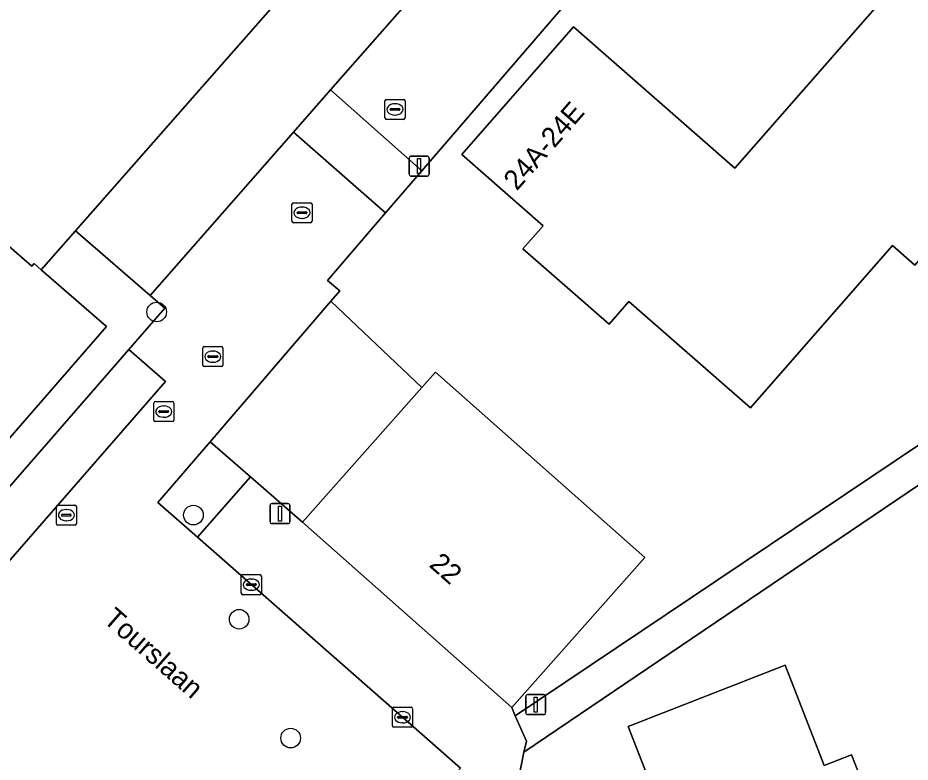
# Model space of a CAD drawing. Extents: x 158472 to 159562, y 388525 to 389606.
# Drawn here: x 158979.87 to 159024.34, y 388708.83 to 388745.92 of the extents above; entities that cross this region are included whole.
import ezdxf

# ---------------------------------------------------------------- set-up
doc = ezdxf.new("R2010")
doc.units = 0
for name, color, linetype in [('IMGEO_Boom', 7, 'Continuous'), ('IMGEO_Erf', 7, 'Continuous'), ('IMGEO_Groenvoorziening', 7, 'Continuous'), ('IMGEO_Kolk', 7, 'Continuous'), ('IMGEO_Lichtmast', 7, 'Continuous'), ('IMGEO_Openbare_ruimte_label', 7, 'Continuous'), ('IMGEO_Pand', 7, 'Continuous'), ('IMGEO_Pand_nummerreeks', 7, 'Continuous'), ('IMGEO_Parkeervlak_open', 7, 'Continuous'), ('IMGEO_Rijbaan_lokaal_open', 7, 'Continuous'), ('IMGEO_Rioolput', 7, 'Continuous'), ('IMGEO_Voetpad_onverhard', 7, 'Continuous'), ('IMGEO_Voetpad_open', 7, 'Continuous')]:
    doc.layers.add(name, color=color, linetype=linetype)

msp = doc.modelspace()

# ---------------------------------------------------------------- linework, layer by layer
at = {"layer": 'IMGEO_Boom'}
for centre in [(158986.791, 388731.266), (158988.624, 388721.144), (158990.902, 388715.951), (158993.468, 388710.028)]:
    msp.add_circle(centre, 0.489, dxfattribs=at)
at = {"layer": 'IMGEO_Erf'}
for points in [[(159037.306, 388746.524), (159033.754, 388750), (159022.695, 388760.564), (159020.525, 388760.662), (159011.339, 388750), (159010.514, 388749.043), (159009.78, 388749.669), (159008.795, 388748.524), (159000, 388738.293), (158998.201, 388736.2), (158995.302, 388732.827), (158995.915, 388732.321), (158995.466, 388731.797), (159000, 388727.495), (159000.69, 388728.273), (159011.112, 388719.033), (159004.481, 388711.554), (159004.663, 388711.139), (159028.696, 388727.272), (159033.871, 388730.833), (159043.209, 388738.936), (159041.709, 388741.062), (159041.036, 388742.015), (159038.809, 388745.171)], [(159024.448, 388748.546), (159027.089, 388746.235), (159030.384, 388750), (159031.558, 388751.342), (159033.092, 388750), (159034.32, 388748.925), (159034.425, 388749.045), (159037.306, 388746.524), (159032.658, 388741.213), (159030.744, 388742.887), (159027.25, 388738.894), (159028.355, 388737.927), (159024.568, 388733.599), (159023.453, 388734.575), (159016.379, 388726.491), (159010.325, 388731.789), (159009.336, 388730.659), (159005.044, 388734.415), (159006.048, 388735.562), (159001.992, 388739.111), (159007.562, 388745.475), (159015.603, 388738.438)], [(159018.486, 388688.756), (159013.828, 388686.936), (159013.29, 388688.314), (159008.268, 388686.351), (159005.198, 388694.206), (159015.17, 388698.104), (159010.285, 388710.604), (159018.101, 388713.659), (159020.053, 388708.665), (159021.417, 388709.199), (159023.237, 388704.542), (159023.505, 388703.856), (159022.209, 388703.349), (159026.12, 388693.342), (159018.588, 388690.398), (159019.131, 388689.008)]]:
    msp.add_lwpolyline(points, close=True, dxfattribs=at)
msp.add_lwpolyline([(159033.169, 388728.335), (159005.095, 388709.33), (159004.947, 388708.646), (159004.483, 388706.499), (159003.98, 388700.44), (159005.115, 388699.486), (159007.508, 388700.389), (159008.036, 388698.963), (159002.846, 388696.944), (159007.172, 388685.823), (159008.298, 388686.264), (159008.64, 388685.291), (159010.016, 388681.846), (159010.149, 388681.899), (159014.193, 388671.501), (159014.573, 388670.573), (159019.515, 388672.528), (159018.974, 388673.896), (159023.624, 388675.735), (159024.255, 388675.985), (159024.834, 388674.52)], dxfattribs=at)
at = {"layer": 'IMGEO_Groenvoorziening'}
msp.add_lwpolyline([(158968.87, 388746.32), (158972.649, 388743.046), (158971.686, 388741.934), (158975.792, 388738.376), (158975.449, 388737.98), (158980.568, 388733.544), (158980.687, 388733.681), (158981.042, 388733.373), (158982.74, 388735.307), (158993.793, 388747.893)], dxfattribs=at)
msp.add_lwpolyline([(158991.465, 388723.054), (158989.461, 388724.799), (158986.849, 388721.765), (158988.819, 388720.037)], close=True, dxfattribs=at)
at = {"layer": 'IMGEO_Kolk'}
for p, q in [((158998.242, 388741.862), (158999.094, 388741.862)), ((158998.167, 388740.936), (158998.167, 388741.788)), ((158998.655, 388741.642), (158998.68, 388741.642)), ((158999.168, 388741.788), (158999.168, 388740.936)), ((158998.426, 388741.356), (158998.426, 388741.368)), ((158998.864, 388741.319), (158998.466, 388741.319)), ((158998.469, 388741.405), (158998.867, 388741.405)), ((158998.678, 388741.082), (158998.653, 388741.082)), ((158998.91, 388741.368), (158998.91, 388741.356)), ((158999.094, 388740.862), (158998.242, 388740.862)), ((158993.533, 388735.786), (158993.533, 388736.638)), ((158993.608, 388736.712), (158994.46, 388736.712)), ((158994.534, 388736.638), (158994.534, 388735.786)), ((158993.792, 388736.206), (158993.792, 388736.218)), ((158994.23, 388736.169), (158993.832, 388736.169)), ((158993.835, 388736.255), (158994.233, 388736.255)), ((158994.021, 388736.492), (158994.046, 388736.492)), ((158994.276, 388736.218), (158994.276, 388736.206)), ((158994.46, 388735.712), (158993.608, 388735.712)), ((158994.044, 388735.932), (158994.019, 388735.932)), ((158989.089, 388728.615), (158989.089, 388729.467)), ((158989.164, 388729.541), (158990.016, 388729.541)), ((158990.09, 388729.467), (158990.09, 388728.615)), ((158989.348, 388729.035), (158989.348, 388729.047)), ((158989.786, 388728.998), (158989.388, 388728.998)), ((158989.391, 388729.084), (158989.789, 388729.084)), ((158989.577, 388729.321), (158989.602, 388729.321)), ((158989.832, 388729.047), (158989.832, 388729.035)), ((158990.016, 388728.541), (158989.164, 388728.541)), ((158989.6, 388728.761), (158989.575, 388728.761)), ((158981.793, 388720.714), (158981.793, 388721.566)), ((158981.868, 388721.64), (158982.72, 388721.64)), ((158982.281, 388721.42), (158982.306, 388721.42)), ((158982.794, 388721.566), (158982.794, 388720.714)), ((158982.052, 388721.134), (158982.052, 388721.146)), ((158982.49, 388721.097), (158982.092, 388721.097)), ((158982.095, 388721.183), (158982.493, 388721.183)), ((158982.536, 388721.146), (158982.536, 388721.134)), ((158982.72, 388720.64), (158981.868, 388720.64)), ((158982.304, 388720.86), (158982.279, 388720.86)), ((158991.008, 388717.251), (158991.008, 388718.103)), ((158991.083, 388718.177), (158991.935, 388718.177)), ((158991.496, 388717.957), (158991.521, 388717.957)), ((158992.009, 388718.103), (158992.009, 388717.251)), ((158991.267, 388717.671), (158991.267, 388717.683)), ((158991.705, 388717.634), (158991.307, 388717.634)), ((158991.31, 388717.72), (158991.708, 388717.72)), ((158991.751, 388717.683), (158991.751, 388717.671)), ((158991.935, 388717.177), (158991.083, 388717.177)), ((158991.519, 388717.397), (158991.494, 388717.397)), ((158998.54, 388710.643), (158998.54, 388711.495)), ((158998.615, 388711.569), (158999.467, 388711.569)), ((158999.028, 388711.349), (158999.053, 388711.349)), ((158999.541, 388711.495), (158999.541, 388710.643)), ((158998.799, 388711.063), (158998.799, 388711.075)), ((158999.237, 388711.026), (158998.839, 388711.026)), ((158998.842, 388711.112), (158999.24, 388711.112)), ((158999.051, 388710.789), (158999.026, 388710.789)), ((158999.283, 388711.075), (158999.283, 388711.063)), ((158999.467, 388710.569), (158998.615, 388710.569))]:
    msp.add_line(p, q, dxfattribs=at)
for points in [[(158998.242, 388741.862), (158999.094, 388741.862)], [(158998.167, 388740.936), (158998.167, 388741.788)], [(158999.168, 388741.788), (158999.168, 388740.936)], [(158999.094, 388740.862), (158998.242, 388740.862)], [(158993.533, 388735.786), (158993.533, 388736.638)], [(158993.608, 388736.712), (158994.46, 388736.712)], [(158994.534, 388736.638), (158994.534, 388735.786)], [(158994.46, 388735.712), (158993.608, 388735.712)], [(158989.089, 388728.615), (158989.089, 388729.467)], [(158989.164, 388729.541), (158990.016, 388729.541)], [(158990.09, 388729.467), (158990.09, 388728.615)], [(158990.016, 388728.541), (158989.164, 388728.541)], [(158981.793, 388720.714), (158981.793, 388721.566)], [(158981.868, 388721.64), (158982.72, 388721.64)], [(158982.794, 388721.566), (158982.794, 388720.714)], [(158982.72, 388720.64), (158981.868, 388720.64)], [(158991.008, 388717.251), (158991.008, 388718.103)], [(158991.083, 388718.177), (158991.935, 388718.177)], [(158992.009, 388718.103), (158992.009, 388717.251)], [(158991.935, 388717.177), (158991.083, 388717.177)], [(158998.54, 388710.643), (158998.54, 388711.495)], [(158998.615, 388711.569), (158999.467, 388711.569)], [(158999.541, 388711.495), (158999.541, 388710.643)], [(158999.467, 388710.569), (158998.615, 388710.569)]]:
    msp.add_lwpolyline(points, dxfattribs=at)
for centre, radius, start, end in [((158998.244, 388741.786), 0.0765, 91.552, 178.448), ((158998.244, 388741.786), 0.0765, 91.552, 178.448), ((158999.092, 388741.786), 0.0765, 1.552, 88.448), ((158999.092, 388741.786), 0.0765, 1.552, 88.448), ((158998.466, 388741.365), 0.0403, 85.8775, 175.7526), ((158998.463, 388741.355), 0.0366, 178.938, 274.7102), ((158998.867, 388741.362), 0.043, 264.8664, 352.4533), ((158998.871, 388741.367), 0.0386, 1.7309, 96.639), ((158998.244, 388740.938), 0.0765, 181.552, 268.448), ((158998.244, 388740.938), 0.0765, 181.552, 268.448), ((158999.092, 388740.938), 0.0765, 271.552, 358.448), ((158999.092, 388740.938), 0.0765, 271.552, 358.448), ((158993.61, 388736.636), 0.0765, 91.552, 178.448), ((158993.61, 388736.636), 0.0765, 91.552, 178.448), ((158994.458, 388736.636), 0.0765, 1.552, 88.448), ((158994.458, 388736.636), 0.0765, 1.552, 88.448), ((158993.832, 388736.215), 0.0403, 85.8775, 175.7526), ((158993.829, 388736.205), 0.0366, 178.938, 274.7102), ((158994.233, 388736.212), 0.043, 264.8664, 352.4533), ((158994.237, 388736.217), 0.0386, 1.7309, 96.639), ((158993.61, 388735.788), 0.0765, 181.552, 268.448), ((158993.61, 388735.788), 0.0765, 181.552, 268.448), ((158994.458, 388735.788), 0.0765, 271.552, 358.448), ((158994.458, 388735.788), 0.0765, 271.552, 358.448), ((158989.166, 388729.465), 0.0765, 91.552, 178.448), ((158989.166, 388729.465), 0.0765, 91.552, 178.448), ((158990.014, 388729.465), 0.0765, 1.552, 88.448), ((158990.014, 388729.465), 0.0765, 1.552, 88.448), ((158989.388, 388729.044), 0.0403, 85.8775, 175.7526), ((158989.385, 388729.034), 0.0366, 178.938, 274.7102), ((158989.789, 388729.041), 0.043, 264.8664, 352.4533), ((158989.793, 388729.046), 0.0386, 1.7309, 96.639), ((158989.166, 388728.617), 0.0765, 181.552, 268.448), ((158989.166, 388728.617), 0.0765, 181.552, 268.448), ((158990.014, 388728.617), 0.0765, 271.552, 358.448), ((158990.014, 388728.617), 0.0765, 271.552, 358.448), ((158981.87, 388721.564), 0.0765, 91.552, 178.448), ((158981.87, 388721.564), 0.0765, 91.552, 178.448), ((158982.718, 388721.564), 0.0765, 1.552, 88.448), ((158982.718, 388721.564), 0.0765, 1.552, 88.448), ((158982.092, 388721.143), 0.0403, 85.8775, 175.7526), ((158982.089, 388721.133), 0.0366, 178.938, 274.7102), ((158982.493, 388721.14), 0.043, 264.8664, 352.4533), ((158982.497, 388721.145), 0.0386, 1.7309, 96.639), ((158981.87, 388720.716), 0.0765, 181.552, 268.448), ((158981.87, 388720.716), 0.0765, 181.552, 268.448), ((158982.718, 388720.716), 0.0765, 271.552, 358.448), ((158982.718, 388720.716), 0.0765, 271.552, 358.448), ((158991.085, 388718.101), 0.0765, 91.552, 178.448), ((158991.085, 388718.101), 0.0765, 91.552, 178.448), ((158991.933, 388718.101), 0.0765, 1.552, 88.448), ((158991.933, 388718.101), 0.0765, 1.552, 88.448), ((158991.307, 388717.68), 0.0403, 85.8775, 175.7526), ((158991.304, 388717.67), 0.0366, 178.938, 274.7102), ((158991.708, 388717.677), 0.043, 264.8664, 352.4533), ((158991.712, 388717.682), 0.0386, 1.7309, 96.639), ((158991.085, 388717.253), 0.0765, 181.552, 268.448), ((158991.085, 388717.253), 0.0765, 181.552, 268.448), ((158991.933, 388717.253), 0.0765, 271.552, 358.448), ((158991.933, 388717.253), 0.0765, 271.552, 358.448), ((158998.617, 388711.493), 0.0765, 91.552, 178.448), ((158998.617, 388711.493), 0.0765, 91.552, 178.448), ((158999.465, 388711.493), 0.0765, 1.552, 88.448), ((158999.465, 388711.493), 0.0765, 1.552, 88.448), ((158998.839, 388711.072), 0.0403, 85.8775, 175.7526), ((158998.836, 388711.062), 0.0366, 178.938, 274.7102), ((158999.24, 388711.069), 0.043, 264.8664, 352.4533), ((158999.244, 388711.074), 0.0386, 1.7309, 96.639), ((158998.617, 388710.645), 0.0765, 181.552, 268.448), ((158998.617, 388710.645), 0.0765, 181.552, 268.448), ((158999.465, 388710.645), 0.0765, 271.552, 358.448), ((158999.465, 388710.645), 0.0765, 271.552, 358.448)]:
    msp.add_arc(centre, radius, start, end, dxfattribs=at)
for centre, major_axis, ratio, start_param, end_param in [((158998.654, 388741.362), (-0.387, 0.002), 0.722429, 4.712389, 7.853982), ((158998.679, 388741.362), (-0.39, 0.002), 0.717154, 1.570796, 4.712389), ((158994.02, 388736.212), (-0.387, 0.002), 0.722429, 4.712389, 7.853982), ((158994.045, 388736.212), (-0.39, 0.002), 0.717154, 1.570796, 4.712389), ((158989.576, 388729.041), (-0.387, 0.002), 0.722429, 4.712389, 7.853982), ((158989.601, 388729.041), (-0.39, 0.002), 0.717154, 1.570796, 4.712389), ((158982.28, 388721.14), (-0.387, 0.002), 0.722429, 4.712389, 7.853982), ((158982.305, 388721.14), (-0.39, 0.002), 0.717154, 1.570796, 4.712389), ((158991.495, 388717.677), (-0.387, 0.002), 0.722429, 4.712389, 7.853982), ((158991.52, 388717.677), (-0.39, 0.002), 0.717154, 1.570796, 4.712389), ((158999.027, 388711.069), (-0.387, 0.002), 0.722429, 4.712389, 7.853982), ((158999.052, 388711.069), (-0.39, 0.002), 0.717154, 1.570796, 4.712389)]:
    msp.add_ellipse(centre, major_axis=major_axis, ratio=ratio, start_param=start_param, end_param=end_param, dxfattribs=at)
at = {"layer": 'IMGEO_Lichtmast'}
for p, q in [((158999.376, 388738.134), (158999.376, 388738.934)), ((158999.376, 388738.934), (158999.376, 388738.134)), ((158999.476, 388739.034), (159000.266, 388739.034)), ((159000.266, 388739.034), (158999.476, 388739.034)), ((159000.366, 388738.934), (159000.366, 388738.134)), ((159000.366, 388738.134), (159000.366, 388738.934)), ((159000.266, 388738.034), (158999.476, 388738.034)), ((158999.476, 388738.034), (159000.266, 388738.034)), ((158992.441, 388720.817), (158992.441, 388721.617)), ((158992.441, 388721.617), (158992.441, 388720.817)), ((158992.541, 388721.717), (158993.331, 388721.717)), ((158993.331, 388721.717), (158992.541, 388721.717)), ((158993.431, 388721.617), (158993.431, 388720.817)), ((158993.431, 388720.817), (158993.431, 388721.617)), ((158993.331, 388720.717), (158992.541, 388720.717)), ((158992.541, 388720.717), (158993.331, 388720.717)), ((159005.183, 388711.298), (159005.183, 388712.098)), ((159005.183, 388712.098), (159005.183, 388711.298)), ((159005.283, 388712.198), (159006.073, 388712.198)), ((159006.073, 388712.198), (159005.283, 388712.198)), ((159006.173, 388712.098), (159006.173, 388711.298)), ((159006.173, 388711.298), (159006.173, 388712.098)), ((159006.073, 388711.198), (159005.283, 388711.198)), ((159005.283, 388711.198), (159006.073, 388711.198))]:
    msp.add_line(p, q, dxfattribs=at)
for points in [[(158999.796, 388738.909), (158999.946, 388738.909), (158999.946, 388738.159), (158999.796, 388738.159), (158999.796, 388738.909)], [(158992.861, 388721.592), (158993.011, 388721.592), (158993.011, 388720.842), (158992.861, 388720.842), (158992.861, 388721.592)], [(159005.603, 388712.073), (159005.753, 388712.073), (159005.753, 388711.323), (159005.603, 388711.323), (159005.603, 388712.073)]]:
    msp.add_lwpolyline(points, dxfattribs=at)
for centre, start, end in [((158999.476, 388738.934), 90, 180), ((158999.476, 388738.934), 90, 180), ((159000.266, 388738.934), 0, 90), ((159000.266, 388738.934), 360, 90), ((158999.476, 388738.134), 180, 270), ((158999.476, 388738.134), 180, 270), ((159000.266, 388738.134), 270, 0), ((159000.266, 388738.134), 270, 0), ((158992.541, 388721.617), 90, 180), ((158992.541, 388721.617), 90, 180), ((158993.331, 388721.617), 0, 90), ((158993.331, 388721.617), 360, 90), ((158992.541, 388720.817), 180, 270), ((158992.541, 388720.817), 180, 270), ((158993.331, 388720.817), 270, 0), ((158993.331, 388720.817), 270, 0), ((159005.283, 388712.098), 90, 180), ((159005.283, 388712.098), 90, 180), ((159006.073, 388712.098), 0, 90), ((159006.073, 388712.098), 360, 90), ((159005.283, 388711.298), 180, 270), ((159005.283, 388711.298), 180, 270), ((159006.073, 388711.298), 270, 0), ((159006.073, 388711.298), 270, 0)]:
    msp.add_arc(centre, 0.1, start, end, dxfattribs=at)
at = {"layer": 'IMGEO_Pand'}
for points in [[(159037.306, 388746.524), (159034.425, 388749.045), (159034.32, 388748.925), (159033.092, 388750), (159031.558, 388751.342), (159030.384, 388750), (159027.089, 388746.235), (159024.448, 388748.546), (159015.603, 388738.438), (159007.562, 388745.475), (159001.992, 388739.111), (159006.048, 388735.562), (159005.044, 388734.415), (159009.336, 388730.659), (159010.325, 388731.789), (159016.379, 388726.491), (159023.453, 388734.575), (159024.568, 388733.599), (159028.355, 388737.927), (159027.25, 388738.894), (159030.744, 388742.887), (159032.658, 388741.213)], [(158994.059, 388720.794), (159000, 388715.527), (159004.481, 388711.554), (159011.112, 388719.033), (159000.69, 388728.273), (159000, 388727.495)], [(159018.486, 388688.756), (159019.131, 388689.008), (159018.588, 388690.398), (159026.12, 388693.342), (159022.209, 388703.349), (159023.505, 388703.856), (159023.237, 388704.542), (159021.417, 388709.199), (159020.053, 388708.665), (159018.101, 388713.659), (159010.285, 388710.604), (159015.17, 388698.104), (159005.198, 388694.206), (159008.268, 388686.351), (159013.29, 388688.314), (159013.828, 388686.936)]]:
    msp.add_lwpolyline(points, close=True, dxfattribs=at)
msp.add_lwpolyline([(158979.132, 388724.587), (158984.3, 388730.55), (158981.042, 388733.373), (158980.687, 388733.681), (158980.568, 388733.544), (158975.449, 388737.98)], dxfattribs=at)
at = {"layer": 'IMGEO_Parkeervlak_open'}
for points in [[(158993.602, 388740.233), (158995.449, 388742.338), (159000, 388747.526), (159002.171, 388750), (159003.481, 388751.494), (159000, 388754.53), (158999.723, 388754.772), (158999.362, 388754.283), (158995.629, 388750), (158993.793, 388747.893), (158982.74, 388735.307), (158986.461, 388732.093)], [(159000, 388727.495), (158995.466, 388731.797), (158989.461, 388724.799), (158991.465, 388723.054), (158994.059, 388720.794)]]:
    msp.add_lwpolyline(points, close=True, dxfattribs=at)
at = {"layer": 'IMGEO_Rijbaan_lokaal_open'}
for points in [[(159013.988, 388756.768), (159014.228, 388756.575), (159015.204, 388755.79), (159015.395, 388755.637), (159020.052, 388761.067), (159020.33, 388761.391), (159016.15, 388765.341), (159016.162, 388764.726), (159015.072, 388763.458), (159010.721, 388758.398), (159005.198, 388751.974), (159004.454, 388752.669), (159003.481, 388751.494), (159002.171, 388750), (159000, 388747.526), (158995.449, 388742.338), (159000, 388738.293), (159008.795, 388748.524), (159007.702, 388749.518), (159008.12, 388750)], [(158998.201, 388736.2), (159000, 388738.293), (158995.449, 388742.338), (158993.602, 388740.233)]]:
    msp.add_lwpolyline(points, close=True, dxfattribs=at)
msp.add_lwpolyline([(159003.052, 388678.051), (159000.951, 388683.349), (159003.215, 388684.274), (159000, 388692.485), (158998.861, 388695.393), (158996.083, 388702.054), (159000, 388706.394), (159001.932, 388708.534), (159000, 388710.229), (158988.819, 388720.037), (158986.849, 388721.765), (158989.461, 388724.799), (158995.466, 388731.797), (158995.915, 388732.321), (158995.302, 388732.827), (158998.201, 388736.2), (158993.602, 388740.233), (158986.461, 388732.093), (158987.201, 388731.454), (158985.411, 388729.401), (158987.234, 388727.805), (158974.336, 388713.014)], dxfattribs=at)
at = {"layer": 'IMGEO_Rioolput'}
for p, q in [((158986.72, 388726.802), (158987.572, 388726.802)), ((158986.645, 388725.876), (158986.645, 388726.728)), ((158986.904, 388726.296), (158986.904, 388726.308)), ((158986.947, 388726.345), (158987.345, 388726.345)), ((158987.133, 388726.582), (158987.158, 388726.582)), ((158987.388, 388726.308), (158987.388, 388726.296)), ((158987.646, 388726.728), (158987.646, 388725.876)), ((158987.342, 388726.259), (158986.944, 388726.259)), ((158987.156, 388726.022), (158987.131, 388726.022)), ((158987.572, 388725.802), (158986.72, 388725.802))]:
    msp.add_line(p, q, dxfattribs=at)
for points in [[(158986.72, 388726.802), (158987.572, 388726.802)], [(158986.645, 388725.876), (158986.645, 388726.728)], [(158987.646, 388726.728), (158987.646, 388725.876)], [(158987.572, 388725.802), (158986.72, 388725.802)]]:
    msp.add_lwpolyline(points, dxfattribs=at)
for centre, radius, start, end in [((158986.722, 388726.726), 0.0765, 91.552, 178.448), ((158986.722, 388726.726), 0.0765, 91.552, 178.448), ((158987.57, 388726.726), 0.0765, 1.552, 88.448), ((158987.57, 388726.726), 0.0765, 1.552, 88.448), ((158986.944, 388726.305), 0.0403, 85.8775, 175.7526), ((158987.349, 388726.307), 0.0386, 1.7309, 96.639), ((158986.722, 388725.878), 0.0765, 181.552, 268.448), ((158986.722, 388725.878), 0.0765, 181.552, 268.448), ((158986.941, 388726.295), 0.0366, 178.938, 274.7102), ((158987.345, 388726.302), 0.043, 264.8664, 352.4533), ((158987.57, 388725.878), 0.0765, 271.552, 358.448), ((158987.57, 388725.878), 0.0765, 271.552, 358.448)]:
    msp.add_arc(centre, radius, start, end, dxfattribs=at)
for centre, major_axis, ratio, start_param, end_param in [((158987.132, 388726.302), (-0.387, 0.002), 0.722429, 4.712389, 7.853982), ((158987.157, 388726.302), (-0.39, 0.002), 0.717154, 1.570796, 4.712389)]:
    msp.add_ellipse(centre, major_axis=major_axis, ratio=ratio, start_param=start_param, end_param=end_param, dxfattribs=at)
at = {"layer": 'IMGEO_Voetpad_onverhard'}
msp.add_lwpolyline([(159033.169, 388728.335), (159044.219, 388737.503), (159043.209, 388738.936), (159033.871, 388730.833), (159028.696, 388727.272), (159004.663, 388711.139), (159005.214, 388709.882), (159005.095, 388709.33)], close=True, dxfattribs=at)
at = {"layer": 'IMGEO_Voetpad_open'}
for points in [[(158986.461, 388732.093), (158982.74, 388735.307), (158981.042, 388733.373), (158984.3, 388730.55), (158979.132, 388724.587), (158975.394, 388727.914), (158973.791, 388726.076), (158978.745, 388721.756), (158985.411, 388729.401), (158987.201, 388731.454)], [(158994.059, 388720.794), (158991.465, 388723.054), (158988.819, 388720.037), (159000, 388710.229), (159001.932, 388708.534), (159000, 388706.394), (158996.083, 388702.054), (158998.861, 388695.393), (159000, 388695.837), (159002.846, 388696.944), (159008.036, 388698.963), (159007.508, 388700.389), (159005.115, 388699.486), (159003.98, 388700.44), (159004.483, 388706.499), (159004.947, 388708.646), (159005.095, 388709.33), (159005.214, 388709.882), (159004.663, 388711.139), (159004.481, 388711.554), (159000, 388715.527)]]:
    msp.add_lwpolyline(points, close=True, dxfattribs=at)
msp.add_lwpolyline([(158974.336, 388713.014), (158987.234, 388727.805), (158985.411, 388729.401), (158978.745, 388721.756)], dxfattribs=at)

# ---------------------------------------------------------------- texts
at = {"layer": 'IMGEO_Openbare_ruimte_label'}
msp.add_text('Tourslaan', height=1, rotation=318.771, dxfattribs=at).set_placement((158984.08, 388715.856))
at = {"layer": 'IMGEO_Pand_nummerreeks'}
for s, rotation, p in [('24A-24E', 48.8064, (159004.739, 388737.269)), ('22', 318.4402, (159000.322, 388718.61))]:
    msp.add_text(s, height=1, rotation=rotation, dxfattribs=at).set_placement(p)

doc.saveas('drawing.dxf')
